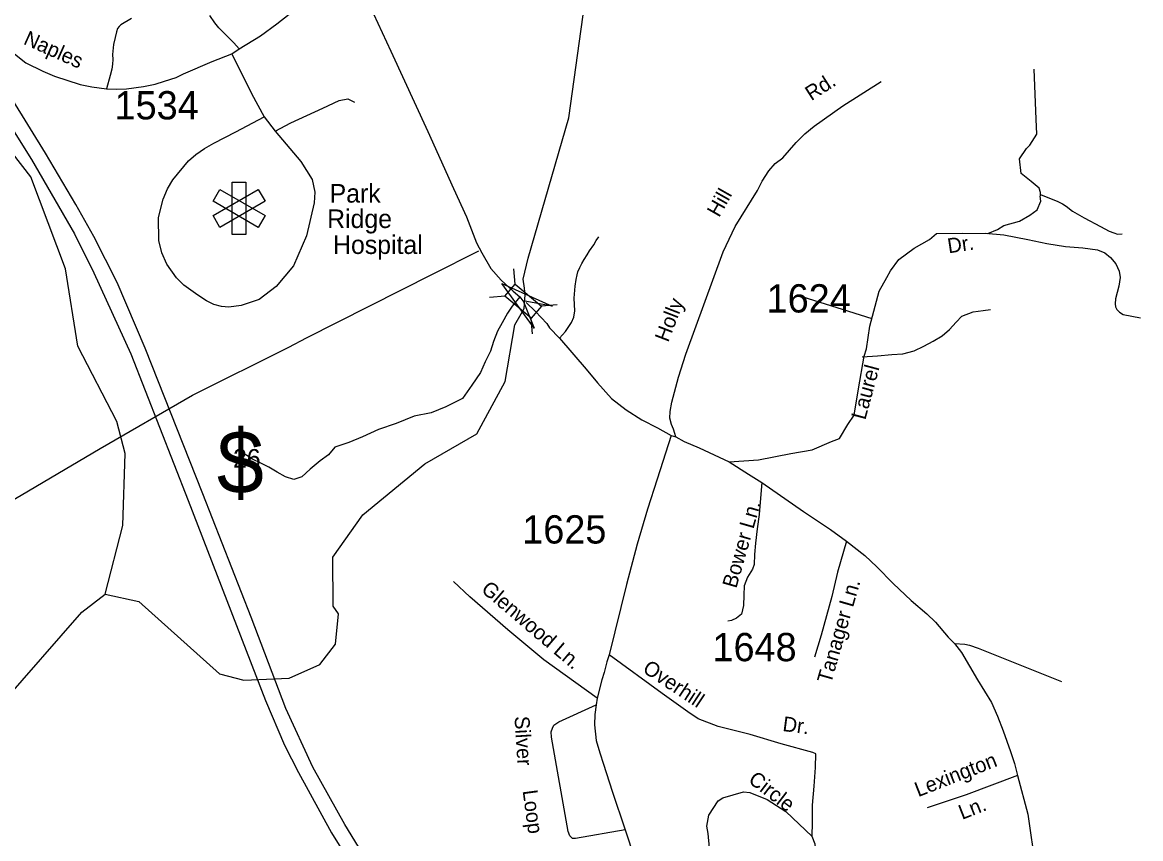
# Model space of a CAD drawing. Extents: x 884530 to 1028605, y 526725 to 653634.
# Drawn here: x 959730 to 964671, y 612399 to 616006 of the extents above; entities that cross this region are included whole.
import ezdxf

# ---------------------------------------------------------------- set-up
doc = ezdxf.new("R2010")
doc.units = 0
for name, color, linetype in [('Exist Cultural Hospital CELL', 7, 'Continuous'), ('Exist Cultural Hospital Label', 7, 'Continuous'), ('Exist Hydrographic Creek Single Shore', 7, 'Continuous'), ('Exist Hydrographic Misc Water Feature', 7, 'Continuous'), ('Exist Road Non-System Type 51', 7, 'Continuous'), ('Exist Road Non-System Type 51 Label', 7, 'Continuous'), ('Exist Road Primary Interstate Divided Center Attributed', 7, 'Continuous'), ('Exist Road Primary Interstate Shield CELL', 7, 'Continuous'), ('Exist Road Secondary Structure Standard Bridge Attributed CELL', 7, 'Continuous'), ('Exist Road Secondary Structure Standard Bridge CELL', 7, 'Continuous'), ('Exist Road Secondary Type 51 Attributed', 7, 'Continuous'), ('Exist Road Secondary Type 51 Label', 7, 'Continuous'), ('Exist Road Secondary Type 51 Number Label', 7, 'Continuous'), ('Exist Utilities Electrical Transmission Line', 7, 'Continuous')]:
    doc.layers.add(name, color=color, linetype=linetype)

msp = doc.modelspace()

# ---------------------------------------------------------------- linework, layer by layer
at = {"layer": 'Exist Cultural Hospital CELL'}
for points in [[(960717.6, 615068.2), (960656.8, 615068.2), (960656.8, 615299.2), (960717.6, 615299.2)], [(960602.4, 615099.7), (960572, 615152.3), (960772, 615267.8), (960802.4, 615215.1)], [(960802.4, 615152.3), (960772, 615099.7), (960572, 615215.1), (960602.4, 615267.8)]]:
    msp.add_lwpolyline(points, close=True, dxfattribs=at)
at = {"layer": 'Exist Hydrographic Creek Single Shore'}
for points in [[(960095.6, 613479), (960244.7, 613446.5), (960600.4, 613127.6), (960707.8, 613099.2), (960908.4, 613108.3), (961043.8, 613167.9), (961113.7, 613258.4), (961126.6, 613392.6), (961102.8, 613426), (961101.8, 613642.6), (961233.4, 613830.3), (961508, 614054.5), (961737.9, 614187.7), (961862.5, 614418.2), (961905.5, 614669.1), (961934.3, 614717.7), (961947, 614741.7), (961950.8, 614801.1), (961947.9, 614830.9), (961942.7, 614870.9), (961964.8, 614964.2), (962144.8, 615584.1), (962222.6, 616147)], [(957703.1, 611837.3), (958016.6, 611898.6), (958879.6, 612076), (959200.5, 612190.9), (959286, 612254.8), (959506.5, 612598.3), (959565.8, 612869.5), (959636.9, 612992.7), (959992.6, 613399), (960095.6, 613479)]]:
    msp.add_lwpolyline(points, dxfattribs=at)
at = {"layer": 'Exist Hydrographic Misc Water Feature'}
msp.add_lwpolyline([(960095.6, 613479), (960172.9, 613782.7), (960183.8, 614100.8), (960147.1, 614242.6), (959975, 614574.2), (959920.2, 614916.7), (959767.6, 615323.4), (959639.9, 615486.7), (959432.6, 615527), (959040, 615981.2), (958764.7, 616226.3), (958646.5, 616422.3), (958405.9, 616696.2), (958426.2, 616804.2), (958480.1, 616911.3), (958557.3, 616975.4), (958895.9, 617122.8), (959041.5, 617231.5), (959233.5, 617477.1)], dxfattribs=at)
at = {"layer": 'Exist Road Non-System Type 51'}
msp.add_line((963484.2, 614695.1), (963175, 614793.1), dxfattribs=at)
for points in [[(960687.4, 615888.4), (960663.3, 615914.8), (960598.3, 615980.8), (960579.6, 616003), (960558.1, 616035.3)], [(960211.6, 616022.3), (960164.3, 615995.4), (960156.8, 615986.8), (960150.2, 615979.2), (960144.9, 615964.2), (960139.5, 615939.4), (960132, 615907.2), (960128.3, 615863.4), (960129.2, 615841.7), (960128.3, 615820.9), (960125.5, 615799.3), (960117.4, 615770.4), (960101, 615712)], [(960654.9, 615866.9), (960741.4, 615690.7), (960798.4, 615587.9), (960846.8, 615525.5)], [(962616.9, 614173.8), (962606.8, 614208.6), (962598.2, 614229.3), (962590.8, 614256.5), (962591.7, 614285.7), (962599.5, 614328.1), (962628.9, 614438), (962660.9, 614540), (962825.7, 614991.8), (962880.1, 615102.9), (962978.6, 615263.1), (962998.6, 615304.4), (963027.6, 615349.1), (963055.6, 615381.4), (963090.3, 615406.7), (963148.4, 615475.2), (963186.8, 615513.2), (963227.9, 615546.6), (963355.7, 615637), (963524, 615744.9)], [(960846.8, 615525.5), (960916.4, 615561.3), (961057.2, 615626), (961129.5, 615660.3), (961167.5, 615667.9), (961197.9, 615652.6)], [(960846.8, 615525.5), (960960.8, 615391.4), (961010.2, 615312), (961022.1, 615255.2), (961019.1, 615207.5), (960984.9, 615062.9), (960927.8, 614929.7), (960851.6, 614837.9), (960775.6, 614781.3), (960695.7, 614754.7), (960642.5, 614747.1), (960609.5, 614750.6), (960574.9, 614758.6), (960543.2, 614775.3), (960505.5, 614800.3), (960443.2, 614843.8), (960410.3, 614876.5), (960368.5, 614937.3), (960346, 614987.4), (960332.5, 615041.3), (960331, 615143), (960352.2, 615224.5), (960371.5, 615270.2), (960395.1, 615309.6), (960463.7, 615394), (960496.8, 615421.8), (960534.4, 615447.6), (960575.4, 615472.4), (960673.2, 615521.9), (960798.4, 615587.9)], [(964228.8, 615245.2), (964305.7, 615214.4), (964326.3, 615204.1), (964342.8, 615193.4), (964370.8, 615171.7), (964421.4, 615141.4), (964494.2, 615104), (964532.6, 615082.7), (964552.8, 615075.6), (964569, 615069.6), (964589.3, 615071.6)], [(962103.3, 614610.5), (962130.2, 614640.3), (962155.5, 614679.7), (962165.8, 614702.9), (962170.6, 614730.9), (962168.2, 614787), (962173.1, 614840.3), (962177, 614869.3), (962180.9, 614889.9), (962184.9, 614903.4), (962192.8, 614922.4), (962201.5, 614939.5), (962211.8, 614957.9), (962226, 614978.6), (962235.6, 614996.1), (962254.6, 615022.2), (962265.6, 615041.2), (962277.5, 615058.6)], [(963983.7, 615074.6), (964067.3, 615066.5), (964172.5, 615046.3), (964256.5, 615029.1), (964339.4, 615015.9), (964415.3, 615008.9), (964480, 615000.8), (964513.3, 614987.6), (964538.7, 614966.4), (964560.9, 614939), (964576.2, 614906.8), (964580.2, 614878.4), (964575, 614840), (964560, 614784.4), (964558.8, 614762.1), (964560, 614748.9), (964566, 614736.8), (964578.1, 614724.7), (964594.3, 614714.6), (964671.2, 614699.4)], [(961927.4, 614793.1), (961894.3, 614752.2), (961873.8, 614720.9), (961849.4, 614678.5), (961829.1, 614641), (961812.2, 614594.9), (961798.5, 614552.7), (961774.7, 614506.2), (961753.4, 614458.4), (961716, 614402.9), (961674.8, 614343.3), (961601.5, 614307), (961536.3, 614279.9), (961460.4, 614266.3), (961381.7, 614233.8), (961303, 614206.6), (961232.5, 614174.1), (961172.8, 614149.6), (961110.5, 614127.9), (961082.1, 614094.9), (961045.9, 614068), (961001.8, 614031.8), (960964.2, 613998.2), (960929.3, 613986.4), (960891.7, 613997.4), (960855.8, 614018.4), (960819.4, 614040.3), (960782.7, 614058), (960746.5, 614075.3), (960696.5, 614108.3)], [(963441.2, 614527.2), (963508.3, 614532.2), (963571.1, 614538.1), (963620.5, 614540.9), (963669.8, 614554.3), (963713.2, 614574.8), (963755.1, 614596.6), (963794, 614621.2), (963826.8, 614648.1), (963856.4, 614680.5), (963881.5, 614706.7), (963930.6, 614726.9), (963976, 614733.1), (964007.1, 614736.6)], [(962996.8, 613972.9), (962989.3, 613885.2), (962984.9, 613831.3), (962976.7, 613768), (962969.4, 613705), (962965.3, 613654.9), (962963.4, 613610.4), (962956.3, 613589.8), (962933.6, 613554.7), (962918.8, 613515.7), (962917.4, 613474.1), (962916.2, 613429.6), (962907.2, 613390.8), (962885.4, 613372.5), (962863, 613362.1), (962846.7, 613359.1)], [(962269, 613020.1), (962034, 613189.4), (961874.4, 613321.8), (961707.4, 613466.7), (961634.4, 613535.6)], [(963849.1, 613260.6), (963894, 613257.8), (963914.9, 613254.2), (963953.8, 613239.9), (964321.3, 613092.5)], [(963220.3, 612408.8), (963221.8, 612471.1), (963221.8, 612546.2), (963228.5, 612630.1), (963235, 612713.9), (963236.3, 612773.8), (963223, 612780), (963083.4, 612817.6), (962945.1, 612859.6), (962804, 612893.8), (962715.3, 612928.1), (962670.2, 612958.8), (962556.3, 613040.1), (962323, 613211.1)], [(962393.4, 612437.1), (962173.8, 612399.3), (962160.3, 612399.9), (962148.5, 612411.2), (962140.8, 612430.9), (962067.5, 612847.9), (962066.7, 612870.7), (962072.6, 612887.2), (962078.3, 612900.4), (962100.5, 612914.4), (962264.7, 612990.3)], [(964127.4, 612677.8), (963900.8, 612592.2), (963728.3, 612534.5)], [(963315.4, 611940), (963148.2, 611970.6), (963064.7, 611984), (962973, 612013.9), (962954.4, 612025.3), (962936.9, 612042.8), (962861.7, 612169.6), (962803.9, 612292.2), (962765.8, 612358.3), (962760.6, 612422.1), (962754.5, 612454.1), (962762.8, 612502.5), (962805, 612566.4), (962825.6, 612579.8), (962916.3, 612605.6), (962944.2, 612602.5), (963020.3, 612571.6), (963103.9, 612519), (963220.3, 612408.8)], [(963315.4, 611940), (963290.9, 612014.4), (963258.5, 612168.1), (963248, 612248.9), (963232.9, 612374), (963220.3, 612408.8)]]:
    msp.add_lwpolyline(points, dxfattribs=at)
at = {"layer": 'Exist Road Primary Interstate Divided Center Attributed'}
for points in [[(959600.6, 615667.4), (959769.3, 615400), (959959.9, 615071.9), (960045.9, 614898.8), (960209, 614541.5), (960462.5, 613893.2), (960804.2, 613009.4), (960888, 612811.5), (960949.7, 612690.7), (961095.2, 612423.9), (961245.1, 612185.7), (961415.9, 611955.8), (961595.6, 611748.5), (961771.9, 611571.5), (961973.6, 611394.5), (962129.8, 611279.7)], [(962239.3, 611296.1), (962211.7, 611315.7), (961997.9, 611478.3), (961833.7, 611618.9), (961663.9, 611790.4), (961495.3, 611985.6), (961307.9, 612211.1), (961154.7, 612461.4), (961013.6, 612715), (960893.5, 612974.6), (960740.3, 613377.1), (960527.6, 613922.9), (960271.9, 614565.8), (960148.4, 614855.8), (960044.8, 615059.8), (959965.4, 615201.5), (959832.1, 615428.1), (959687.7, 615661.8)]]:
    msp.add_lwpolyline(points, dxfattribs=at)
at = {"layer": 'Exist Road Secondary Structure Standard Bridge Attributed CELL'}
msp.add_lwpolyline([(961990.6, 614653.8), (961848.5, 614852), (962070.6, 614751.4), (961942.8, 614774.7)], close=True, dxfattribs=at)
at = {"layer": 'Exist Road Secondary Structure Standard Bridge CELL'}
for p, q in [((961906.9, 614848.2), (961900.9, 614916.9)), ((961862.5, 614795.3), (961793.8, 614789.3)), ((962092.2, 614758), (962023.5, 614752)), ((961984.1, 614629.2), (961978.1, 614697.9))]:
    msp.add_line(p, q, dxfattribs=at)
msp.add_lwpolyline([(961978.1, 614697.9), (961862.3, 614795.1), (961907.7, 614849.1), (962023.5, 614752)], close=True, dxfattribs=at)
at = {"layer": 'Exist Road Secondary Type 51 Attributed'}
for points in [[(959664.9, 615889.8), (959745.4, 615826.6), (959820, 615789.3), (959871.1, 615767.7), (959985.5, 615731.8), (960035.9, 615721.4), (960101, 615712), (960147.6, 615711), (960189.1, 615712.4), (960264.5, 615722.8), (960316.4, 615733.2), (960356.9, 615745.1), (960408.8, 615762.4), (960441.9, 615778.2), (960568, 615832.3), (960654.9, 615866.9), (960687.4, 615888.4), (960782.4, 615945.5), (960854.4, 615998.4), (960942.5, 616068.9), (960979.2, 616102.7), (961157.8, 616286.9)], [(961157.8, 616286.9), (961242.2, 616126.6), (961358.2, 615878.5), (961521.3, 615523.3), (961635.1, 615271.2), (961692.4, 615145.9), (961735.9, 615031.9), (961760.4, 614987), (961800.4, 614918.6), (961845.5, 614866.8), (961898.9, 614817.6), (961927.4, 614793.1), (961946.1, 614769.4)], [(962852.6, 614064.5), (962982.6, 614071.9), (963125.6, 614101), (963219, 614117.4), (963304.4, 614152.9), (963340.9, 614167.6), (963377.3, 614229.4), (963404.7, 614270.5), (963424.6, 614386), (963450.2, 614531.3), (963459.3, 614563.2), (963473.9, 614663.2), (963515.2, 614817.8), (963549.1, 614878.1), (963566.3, 614907.5), (963602.4, 614958), (963670.5, 615008.1), (963737.7, 615045.9), (963769.7, 615073.1), (963886.1, 615074.1), (963996.3, 615073.1), (964038.1, 615090.5), (964066.5, 615108.1), (964135.4, 615127.8), (964181.3, 615154.4), (964214.2, 615177.1), (964229.8, 615216.1), (964226.9, 615238.2), (964228.9, 615240.1), (964229.4, 615254.1), (964222.1, 615272.3), (964188, 615302.5), (964143.3, 615337.2), (964135.6, 615402.8), (964167.5, 615448.2), (964182.3, 615462.6), (964212.4, 615511.8), (964208.9, 615578.1), (964200, 615799)], [(961955.9, 614767.7), (961997.4, 614728), (962047.9, 614674.3), (962059.1, 614655.7), (962103.3, 614610.5), (962220.7, 614472.8), (962270.6, 614412.5), (962332.4, 614344), (962397.6, 614293.1), (962466.5, 614249.3), (962536.2, 614213.9), (962596.2, 614180.3)], [(962596.2, 614180.3), (962534.8, 613987.5), (962492.7, 613854.5), (962447.1, 613700.1), (962399.7, 613521.3), (962323, 613211.1), (962312, 613179.7), (962300.6, 613133.4), (962290.6, 613101.2), (962269, 613020.1), (962264.7, 612990.3), (962259.5, 612947.9), (962258.1, 612901.2), (962265.1, 612833), (962281.3, 612777.4), (962297, 612728.2), (962335.4, 612609.2), (962393.4, 612437.1), (962433.9, 612313)], [(962596.2, 614180.3), (962616.9, 614173.8), (962654.6, 614153.5), (962720.6, 614125.2), (962852.6, 614064.5)], [(962852.6, 614064.5), (962938.7, 614009.4), (962996.8, 613972.9), (963181.1, 613844.6), (963301.3, 613764.4), (963371.1, 613713.4)], [(963371.1, 613713.4), (963332, 613575.8), (963306.2, 613468.7), (963259.6, 613297.5), (963229.4, 613201.1)], [(963371.1, 613713.4), (963451.7, 613649.8), (963505.8, 613600), (963577.5, 613526.4), (963656.6, 613451.5), (963726.1, 613391.7), (963764.7, 613355.4), (963820, 613289.6), (963849.1, 613260.6), (963878.9, 613220.8), (963950.9, 613100.3), (964012.2, 613000.2), (964038.6, 612940.3), (964063.1, 612875.1), (964096.2, 612784.4), (964114.1, 612730.4), (964127.4, 612677.8), (964172.3, 612507.7), (964205.9, 612272), (964216.1, 612219.6), (964236, 612152.4), (964277.7, 612056.4), (964340.3, 611889.4), (964393.1, 611764)]]:
    msp.add_lwpolyline(points, dxfattribs=at)
at = {"layer": 'Exist Utilities Electrical Transmission Line'}
msp.add_lwpolyline([(957745.4, 612486.4), (957883.2, 612593.7), (958207.9, 612842.7), (958549.6, 613113.1), (958872.6, 613366.1), (959084.5, 613536.9), (959276.6, 613650.2), (959380.9, 613714.8), (960073.5, 614123), (960482, 614359), (960907.5, 614570.6), (960985, 614611.8), (961541.2, 614892.7), (961746.9, 614995.6)], dxfattribs=at)

# ---------------------------------------------------------------- texts
at = {"layer": 'Exist Cultural Hospital Label'}
for s, p in [('Park', (961087.4, 615209.2)), ('Ridge', (961076.3, 615096.9)), ('Hospital', (961102.6, 614982.3))]:
    msp.add_text(s, height=82.02, dxfattribs=at).set_placement(p)
at = {"layer": 'Exist Road Non-System Type 51 Label'}
for s, height, rotation, p in [('Rd.', 65.62, 32.6648, (963215.8, 615657)), ('Hill', 65.62, 60.4208, (962808.1, 615140.7)), ('Holly', 65.62, 68.885, (962583.4, 614588.9)), ('Glenwood Ln.', 65.617, 319.5525, (961752.8, 613493.5)), ('Overhill', 65.62, 326.4997, (962466, 613138)), ('Silver', 65.62, 273.4781, (961904.4, 612938.5)), ('Dr.', 65.62, 352.333, (963086.4, 612874.9)), ('Lexington', 65.62, 21.3682, (963688.3, 612581.9)), ('Circle', 65.62, 322.5189, (962933.1, 612650.3)), ('Loop', 65.62, 277.5806, (961940, 612610.6)), ('Ln.', 65.62, 21.3682, (963882.2, 612481.6))]:
    msp.add_text(s, height=height, rotation=rotation, dxfattribs=at).set_placement(p)
at = {"layer": 'Exist Road Primary Interstate Shield CELL'}
for s, height, p in [('$', 278.9, (960589, 613923.2)), ('26', 82.02, (960660.5, 614038.1))]:
    msp.add_text(s, height=height, dxfattribs=at).set_placement(p)
at = {"layer": 'Exist Road Secondary Type 51 Label'}
for s, height, rotation, p in [('Naples', 65.62, 335.9253, (959730.3, 615911.3)), ('Dr.', 65.62, 8.6409, (963822.7, 614984.8)), ('Laurel', 65.62, 74.8922, (963454.4, 614246)), ('Bower Ln.', 65.62, 73.9794, (962884.3, 613501.8)), ('Tanager Ln.', 65.617, 73.9794, (963303, 613080.3))]:
    msp.add_text(s, height=height, rotation=rotation, dxfattribs=at).set_placement(p)
at = {"layer": 'Exist Road Secondary Type 51 Number Label'}
for s, p in [('1534', (960136.9, 615576.8)), ('1624', (963018.4, 614723.6)), ('1625', (961938.5, 613702.8)), ('1648', (962779.2, 613182.8))]:
    msp.add_text(s, height=125, dxfattribs=at).set_placement(p)

doc.saveas('drawing.dxf')
